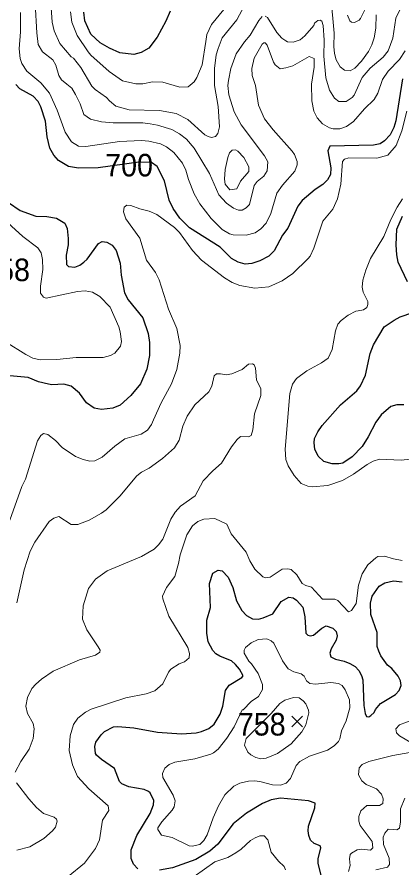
# Model space of a CAD drawing. Extents: x 294.2 to 320.3, y 7482.7 to 7510.7.
# Drawn here: x 312.401 to 313.766, y 7494.046 to 7497.059 of the extents above; entities that cross this region are included whole.
import ezdxf
from ezdxf.enums import TextEntityAlignment as Align

# ---------------------------------------------------------------- set-up
doc = ezdxf.new("R2010")
doc.units = 0
doc.header["$LTSCALE"] = 0.032
for name, color, linetype, lineweight in [('1', 7, 'Continuous', 25), ('2', 7, 'Continuous', 13), ('21', 7, 'Continuous', 25)]:
    doc.layers.add(name, color=color, linetype=linetype, lineweight=lineweight)
doc.layers.add('61', color=7, linetype='Continuous')

msp = doc.modelspace()

# ---------------------------------------------------------------- linework, layer by layer
at = {"layer": '1'}
for points in [[(312.9432, 7497.0799), (312.9282, 7497.0445), (312.8978, 7496.9879), (312.8687, 7496.9493), (312.8411, 7496.9336), (312.8152, 7496.9265), (312.7649, 7496.9328), (312.7287, 7496.9486), (312.6957, 7496.9682), (312.6629, 7496.9981), (312.6412, 7497.0453), (312.6374, 7497.0759)], [(313.7671, 7496.8406), (313.7439, 7496.6912), (313.7368, 7496.6676), (313.7242, 7496.6424), (313.7038, 7496.6204), (313.6881, 7496.6102), (313.6645, 7496.6055), (313.5099, 7496.6015), (313.5029, 7496.5857), (313.5131, 7496.5252), (313.5119, 7496.5016), (313.5009, 7496.4827), (313.4851, 7496.4662), (313.4576, 7496.4489), (313.412, 7496.4096), (313.3963, 7496.3891), (313.3604, 7496.3113), (313.3423, 7496.2861), (313.312, 7496.2311), (313.2939, 7496.2122), (313.2617, 7496.1957), (313.2334, 7496.1863), (313.2098, 7496.1839), (313.185, 7496.191), (313.1614, 7496.2044), (313.1213, 7496.2445), (313.0128, 7496.3129), (312.9783, 7496.3474), (312.954, 7496.3813), (312.9406, 7496.4107), (312.924, 7496.4796), (312.8978, 7496.5294), (312.8781, 7496.5443), (312.8321, 7496.5451), (312.6886, 7496.5247), (312.6187, 7496.5239), (312.5833, 7496.5302), (312.5483, 7496.5514), (312.531, 7496.5695)], [(312.4583, 7496.7794), (312.4111, 7496.8046), (312.3961, 7496.8203)], [(312.531, 7496.5695), (312.5176, 7496.5947), (312.5082, 7496.6348), (312.5015, 7496.6906), (312.4858, 7496.7417), (312.4756, 7496.7606), (312.4583, 7496.7794)], [(312.3705, 7496.4022), (312.4126, 7496.3736), (312.4675, 7496.3538), (312.5071, 7496.3532), (312.5403, 7496.3474), (312.5703, 7496.3289), (312.5786, 7496.3098), (312.5824, 7496.2753), (312.5824, 7496.2523), (312.5748, 7496.2159), (312.5761, 7496.1827), (312.5837, 7496.1763), (312.6054, 7496.1738), (312.6239, 7496.1808), (312.6373, 7496.1916), (312.6497, 7496.2019), (312.6898, 7496.2577), (312.7031, 7496.264), (312.7191, 7496.2624), (312.7377, 7496.2514), (312.7519, 7496.2325), (312.766, 7496.1877), (312.7695, 7496.145), (312.7822, 7496.0825), (312.795, 7496.0582), (312.8468, 7495.9937), (312.8659, 7495.9382), (312.871, 7495.9063), (312.871, 7495.8603), (312.8608, 7495.8118), (312.8391, 7495.76), (312.8046, 7495.7192), (312.7669, 7495.6847), (312.7408, 7495.6738), (312.7009, 7495.669), (312.6742, 7495.6737), (312.647, 7495.6926), (312.6227, 7495.7272), (312.5924, 7495.7516), (312.5672, 7495.7587), (312.524, 7495.7571), (312.5122, 7495.7594), (312.4772, 7495.7673), (312.4402, 7495.783), (312.375, 7495.7885)], [(313.785, 7496.1209), (313.7523, 7496.1908), (313.7476, 7496.2176), (313.7444, 7496.2522), (313.7472, 7496.308), (313.7677, 7496.3536)], [(313.7722, 7495.6861), (313.747, 7495.6861), (313.7258, 7495.6798), (313.6912, 7495.6499), (313.6731, 7495.6248), (313.6461, 7495.5729), (313.6238, 7495.5385), (313.5893, 7495.5015), (313.5561, 7495.4797), (313.5414, 7495.4772), (313.5178, 7495.4765), (313.4884, 7495.4855), (313.4686, 7495.504), (313.4565, 7495.5289), (313.4539, 7495.5513), (313.4559, 7495.5666), (313.4667, 7495.5908), (313.4827, 7495.6132), (313.5472, 7495.6853), (313.6053, 7495.7358), (313.6187, 7495.753), (313.6359, 7495.7913), (313.653, 7495.8674), (313.664, 7495.8981), (313.7029, 7495.9618), (313.7383, 7495.9854), (313.7595, 7495.9972), (313.8494, 7496.0286)], [(312.8295, 7494.0432), (312.8136, 7494.0591), (312.8059, 7494.0789), (312.8059, 7494.1096), (312.8251, 7494.1607), (312.8723, 7494.2386), (312.8844, 7494.2692), (312.8864, 7494.2845), (312.873, 7494.312), (312.8672, 7494.3164), (312.8519, 7494.3241), (312.797, 7494.333), (312.7727, 7494.3439), (312.7637, 7494.3515), (312.7459, 7494.3975), (312.6999, 7494.4295), (312.6826, 7494.4454), (312.6788, 7494.4511), (312.6763, 7494.4761), (312.6801, 7494.4914), (312.6993, 7494.5175), (312.7114, 7494.529), (312.7433, 7494.545), (312.7587, 7494.5469), (312.8149, 7494.5425), (312.8991, 7494.5265), (312.9834, 7494.5208), (313.0358, 7494.5239), (313.0554, 7494.5287), (313.0805, 7494.5397), (313.0994, 7494.5546), (313.1214, 7494.59), (313.1303, 7494.6191), (313.1398, 7494.674), (313.1526, 7494.6931), (313.1973, 7494.7199), (313.2024, 7494.7263), (313.1896, 7494.7493), (313.1749, 7494.7659), (313.1609, 7494.7787), (313.1456, 7494.7857), (313.12, 7494.7959), (313.106, 7494.8042), (313.0945, 7494.8157), (313.0785, 7494.8464), (313.0734, 7494.877), (313.0741, 7494.923), (313.0868, 7494.9677), (313.083, 7495.0533), (313.0951, 7495.0896), (313.1137, 7495.0998), (313.1277, 7495.0979), (313.1488, 7495.075), (313.1653, 7495.0392), (313.1794, 7494.9913), (313.198, 7494.958), (313.2149, 7494.9399), (313.2353, 7494.9281), (313.2566, 7494.9273), (313.2731, 7494.9312), (313.3077, 7494.9462), (313.3378, 7494.9894), (313.3639, 7495.0053), (313.3799, 7495.0022), (313.392, 7494.9945), (313.4144, 7494.9696), (313.4209, 7494.935), (313.4241, 7494.8768), (313.4319, 7494.8705), (313.4406, 7494.8674), (313.4524, 7494.8705), (313.4814, 7494.8955), (313.4968, 7494.9032), (313.5203, 7494.8955), (313.5318, 7494.8834), (313.5357, 7494.8681), (313.5318, 7494.8528), (313.5139, 7494.8221), (313.5095, 7494.8068), (313.5133, 7494.7934), (313.53, 7494.7851), (313.5606, 7494.778), (313.5804, 7494.7698), (313.5995, 7494.7589), (313.6129, 7494.7455), (313.6225, 7494.7276), (313.6263, 7494.7123), (313.6299, 7494.6207), (313.6346, 7494.5932), (313.6401, 7494.5822), (313.648, 7494.5814)], [(313.756, 7494.674), (313.7623, 7494.6919), (313.7598, 7494.7085), (313.7515, 7494.7251), (313.7298, 7494.7519), (313.7138, 7494.764), (313.6908, 7494.7966), (313.6832, 7494.8132), (313.6781, 7494.8298), (313.6781, 7494.8796), (313.6551, 7494.9428), (313.6538, 7494.983), (313.6602, 7495.0085), (313.6851, 7495.0437), (313.7049, 7495.0551), (313.7355, 7495.0622), (313.7662, 7495.0596)], [(313.648, 7494.5814), (313.655, 7494.5861), (313.6668, 7494.5963), (313.6716, 7494.6066), (313.6891, 7494.6278), (313.7424, 7494.6606), (313.756, 7494.674)], [(313.2707, 7494.2736), (313.2139, 7494.2404), (313.1673, 7494.2022), (313.1124, 7494.1306), (313.0849, 7494.1057), (313.0351, 7494.0757), (312.9515, 7494.0463)], [(313.4852, 7493.9965), (313.468, 7494.0611), (313.4686, 7494.0777), (313.4776, 7494.1166), (313.475, 7494.1236), (313.4546, 7494.1319), (313.4412, 7494.1441), (313.4348, 7494.1607), (313.4329, 7494.1773), (313.4342, 7494.1939), (313.4565, 7494.259), (313.4578, 7494.2755), (313.4342, 7494.2832), (313.3346, 7494.2928), (313.3014, 7494.2871), (313.2707, 7494.2736)], [(312.9515, 7494.0463), (312.9055, 7494.0374)]]:
    msp.add_lwpolyline(points, dxfattribs=at)
at = {"layer": '2'}
for points in [[(313.2694, 7497.0606), (313.2579, 7497.0466), (313.2279, 7496.9955), (313.2069, 7496.9718), (313.1775, 7496.9291), (313.1583, 7496.8767), (313.1506, 7496.8346), (313.1481, 7496.8167), (313.1519, 7496.7835), (313.1705, 7496.7235), (313.1953, 7496.6775), (313.2784, 7496.5677), (313.2905, 7496.546), (313.288, 7496.5141), (313.2758, 7496.4962), (313.2522, 7496.4771), (313.242, 7496.463), (313.2247, 7496.3953), (313.2133, 7496.3832), (313.1992, 7496.3755), (313.1865, 7496.3755), (313.1679, 7496.3825), (313.1436, 7496.4004), (313.1162, 7496.4298), (313.0836, 7496.5052), (313.0287, 7496.5945), (313.0013, 7496.6271), (312.977, 7496.6456), (312.9502, 7496.6603), (312.8991, 7496.6762), (312.8723, 7496.6813), (312.8468, 7496.6846), (312.7421, 7496.6839), (312.7004, 7496.6884), (312.6616, 7496.6979), (312.6373, 7496.7145), (312.6245, 7496.7516), (312.6086, 7496.7848), (312.5952, 7496.8071), (312.5773, 7496.8218), (312.5588, 7496.8372), (312.5492, 7496.8525), (312.5384, 7496.8882), (312.5275, 7496.9074), (312.4911, 7496.9361), (312.4764, 7496.9623), (312.4713, 7497.0032), (312.4656, 7497.1066)], [(313.2247, 7497.134), (313.18, 7497.0491), (313.1283, 7496.9853), (313.1136, 7496.9483), (313.1066, 7496.9253), (313.1008, 7496.8767), (313.1008, 7496.8167), (313.1136, 7496.7427), (313.1181, 7496.6699), (313.113, 7496.6469), (313.1041, 7496.636), (313.0907, 7496.6328), (313.0779, 7496.6366), (313.0664, 7496.6418), (313.0064, 7496.696), (312.9655, 7496.7171), (312.9055, 7496.728), (312.7983, 7496.7305), (312.751, 7496.7439), (312.7286, 7496.7618), (312.7178, 7496.7746), (312.6782, 7496.802), (312.6661, 7496.8142), (312.6265, 7496.8806), (312.6009, 7496.9131), (312.5926, 7496.9182), (312.5524, 7496.9649), (312.5326, 7497.0108), (312.5249, 7497.0415), (312.5211, 7497.1079)], [(312.5901, 7497.0772), (312.5946, 7497.0415), (312.6137, 7496.9942), (312.6527, 7496.9355), (312.6629, 7496.9246), (312.728, 7496.8659), (312.7753, 7496.8327), (312.8225, 7496.8225), (312.8468, 7496.8225), (312.8813, 7496.8295), (312.9183, 7496.8289), (312.9783, 7496.811), (313.007, 7496.8123), (313.0287, 7496.8301), (313.0383, 7496.8448), (313.0574, 7496.8895), (313.0702, 7496.9725), (313.074, 7496.9968), (313.0906, 7497.0325), (313.1609, 7497.1194)], [(313.5817, 7496.8684), (313.5619, 7496.871), (313.5465, 7496.8831), (313.5414, 7496.8914), (313.5319, 7496.9074), (313.5261, 7496.9304), (313.5235, 7496.9546), (313.5248, 7497.0019), (313.5133, 7497.1321)], [(313.7592, 7497.0868), (313.7438, 7497.0555), (313.7336, 7496.984), (313.7163, 7496.9389), (313.6991, 7496.9167), (313.6525, 7496.878), (313.6384, 7496.8614), (313.6244, 7496.8448), (313.5963, 7496.7828), (313.5893, 7496.7746), (313.5676, 7496.7599), (313.5414, 7496.7599), (313.5267, 7496.772), (313.5089, 7496.8001), (313.4954, 7496.8435), (313.489, 7496.9202), (313.4902, 7496.9774), (313.4862, 7497.0286), (313.4808, 7497.044), (313.475, 7497.0478)], [(313.5727, 7497.0657), (313.5804, 7497.0453), (313.5868, 7497.0408), (313.597, 7497.0401), (313.6136, 7497.0478), (313.618, 7497.0536), (313.6333, 7497.0849)], [(313.0492, 7496.3979), (313.0287, 7496.4336), (313.0089, 7496.4834), (312.9994, 7496.5166), (312.9872, 7496.5422), (312.9566, 7496.5798), (312.9304, 7496.5996), (312.9094, 7496.6098), (312.8685, 7496.6194), (312.8417, 7496.622), (312.7638, 7496.6182), (312.645, 7496.6003), (312.6188, 7496.6016), (312.5939, 7496.6175), (312.5716, 7496.652), (312.5435, 7496.7299), (312.516, 7496.7892), (312.4847, 7496.8256), (312.4362, 7496.8678), (312.4184, 7496.8946), (312.4126, 7496.9125), (312.4087, 7496.947), (312.4132, 7497.007), (312.4132, 7497.0747)], [(313.3793, 7496.9706), (313.3601, 7496.9712), (313.3537, 7496.9744), (313.339, 7496.984), (313.3218, 7497.0044), (313.2892, 7497.0574), (313.2809, 7497.0619)], [(313.475, 7497.0478), (313.4667, 7497.0472), (313.4552, 7497.037), (313.4527, 7497.0293), (313.4214, 7496.9923), (313.4041, 7496.9789), (313.3793, 7496.9706)], [(313.6742, 7497.067), (313.6729, 7497.0198)], [(313.6729, 7497.0198), (313.6665, 7496.9853), (313.6583, 7496.961), (313.6468, 7496.9368), (313.6225, 7496.9023), (313.5989, 7496.878), (313.5817, 7496.8684)], [(313.777, 7496.9393), (313.7572, 7496.9087), (313.7164, 7496.8678), (313.6959, 7496.8384), (313.6793, 7496.7899), (313.6672, 7496.7669), (313.6327, 7496.7337), (313.5938, 7496.689), (313.5683, 7496.6711), (313.5453, 7496.6635), (313.521, 7496.6628), (313.5082, 7496.6667), (313.484, 7496.6807), (313.4654, 7496.7018), (313.4533, 7496.7261), (313.4456, 7496.7618), (313.4443, 7496.8218), (313.4546, 7496.8819), (313.454, 7496.9125), (313.4367, 7496.9195), (313.378, 7496.8863), (313.3537, 7496.8787), (313.3333, 7496.8761), (313.3154, 7496.8895), (313.3097, 7496.8997), (313.288, 7496.9597), (313.2809, 7496.968), (313.2752, 7496.968), (313.2694, 7496.9636), (313.2413, 7496.9138), (313.2337, 7496.8767), (313.2349, 7496.8525), (313.2458, 7496.8167), (313.2573, 7496.7465), (313.2777, 7496.6992), (313.309, 7496.6597), (313.3767, 7496.5843), (313.385, 7496.5728), (313.3939, 7496.5473), (313.3939, 7496.5358), (313.3856, 7496.5128), (313.3416, 7496.4643), (313.3218, 7496.4349), (313.3007, 7496.3634), (313.2835, 7496.3289), (313.2656, 7496.3091), (313.2452, 7496.2951)], [(313.7444, 7496.6048), (313.7655, 7496.6558), (313.7827, 7496.7261)], [(313.5491, 7496.4668), (313.5548, 7496.5479), (313.5619, 7496.5562), (313.5772, 7496.5607), (313.6768, 7496.5594), (313.7157, 7496.5696), (313.7444, 7496.6048)], [(312.3755, 7495.278), (312.4184, 7495.3968), (312.4304, 7495.4223), (312.4733, 7495.5589), (312.4854, 7495.5774), (312.4949, 7495.5838), (312.5097, 7495.5806), (312.5371, 7495.5596), (312.5614, 7495.5346), (312.608, 7495.5027), (312.6348, 7495.4919), (312.6591, 7495.4868), (312.6769, 7495.488), (312.7025, 7495.5002), (312.7471, 7495.5391), (312.7835, 7495.5659), (312.8404, 7495.5825), (312.8634, 7495.5959), (312.8781, 7495.6164), (312.885, 7495.633), (312.9113, 7495.693), (312.9483, 7495.7607), (312.9674, 7495.8105), (312.9783, 7495.8692), (312.9789, 7495.896), (312.9668, 7495.9561), (312.9381, 7496.025), (312.9049, 7496.1284), (312.8921, 7496.154), (312.8602, 7496.1987), (312.8365, 7496.2766), (312.7867, 7496.3443), (312.7778, 7496.3698), (312.781, 7496.3864), (312.7899, 7496.3927), (312.8046, 7496.3921), (312.8366, 7496.38), (312.8698, 7496.3717), (312.8966, 7496.3595), (312.9592, 7496.3142), (312.9764, 7496.2957), (313.023, 7496.2325), (313.0543, 7496.198), (313.1366, 7496.1355), (313.1635, 7496.1189), (313.1903, 7496.108), (313.2433, 7496.099), (313.2937, 7496.1035), (313.3403, 7496.1252), (313.378, 7496.1514), (313.4329, 7496.2044), (313.4399, 7496.2127), (313.4527, 7496.2408), (313.4852, 7496.3366), (313.5204, 7496.3787), (313.537, 7496.4158), (313.5491, 7496.4668)], [(313.7668, 7496.4151), (313.7483, 7496.3864), (313.726, 7496.3417), (313.7017, 7496.2817), (313.6544, 7496.2038), (313.6372, 7496.1629), (313.6264, 7496.1272), (313.6238, 7496.1029), (313.6276, 7496.085), (313.6442, 7496.0518), (313.6448, 7496.0409), (313.641, 7496.0301), (313.6295, 7496.0224), (313.6104, 7496.0186), (313.6015, 7496.0173), (313.5752, 7496.0039), (313.5503, 7495.9848), (313.5382, 7495.9713), (313.5293, 7495.9484), (313.5184, 7495.882), (313.5038, 7495.8513), (313.4801, 7495.8341), (313.4278, 7495.8066), (313.392, 7495.7792), (313.3773, 7495.7587), (313.3684, 7495.7262), (313.3511, 7495.5283), (313.3537, 7495.4925), (313.362, 7495.4695), (313.3831, 7495.4351), (313.4086, 7495.4076), (313.4316, 7495.398), (313.4469, 7495.3954), (313.5031, 7495.3999), (313.5542, 7495.4178), (313.5938, 7495.4408), (313.6423, 7495.4746), (313.6628, 7495.4861), (313.6857, 7495.4938), (313.7624, 7495.4899), (313.8262, 7495.497)], [(313.2452, 7496.2951), (313.2133, 7496.2861), (313.1673, 7496.2874), (313.1545, 7496.2913), (313.1277, 7496.3072), (313.0887, 7496.3455), (313.0492, 7496.3979)], [(312.3123, 7496.38), (312.4215, 7496.2816), (312.4745, 7496.2415), (312.4866, 7496.2242), (312.4911, 7496.2), (312.4924, 7496.1655), (312.4841, 7496.1055), (312.4841, 7496.0812), (312.4949, 7496.0671), (312.5039, 7496.064), (312.6157, 7496.0875), (312.6425, 7496.0895), (312.668, 7496.0844), (312.6948, 7496.0697), (312.7312, 7496.0314), (312.7619, 7495.9624), (312.767, 7495.9446), (312.7708, 7495.9101), (312.7682, 7495.8935), (312.7478, 7495.8686), (312.7318, 7495.8602), (312.7063, 7495.8539), (312.6105, 7495.8539), (312.5416, 7495.8462), (312.4828, 7495.8449), (312.4573, 7495.8513), (312.4324, 7495.8635), (312.3603, 7495.9088)], [(313.265, 7495.7428), (313.2503, 7495.7747), (313.2464, 7495.8156), (313.242, 7495.8271), (313.2356, 7495.8309), (313.2215, 7495.8296), (313.1992, 7495.8111), (313.1622, 7495.7951), (313.1418, 7495.792), (313.1226, 7495.7958), (313.1085, 7495.7951), (313.1002, 7495.7888), (313.0919, 7495.7517), (313.0811, 7495.7313), (313.0313, 7495.6853), (313.0045, 7495.6458), (312.9892, 7495.61), (312.9751, 7495.5602), (312.9591, 7495.534), (312.917, 7495.4963), (312.8697, 7495.4618), (312.8417, 7495.4472), (312.825, 7495.4344), (312.7657, 7495.3622), (312.7172, 7495.3144), (312.6999, 7495.3022), (312.6565, 7495.2774), (312.6169, 7495.262), (312.5927, 7495.262), (312.5493, 7495.2901), (312.5314, 7495.2844), (312.5154, 7495.2729), (312.4636, 7495.1995), (312.4477, 7495.1682), (312.4266, 7495.1018), (312.4005, 7494.9843)], [(313.1928, 7495.5736), (313.2209, 7495.5723), (313.2311, 7495.5768), (313.2362, 7495.5972), (313.2426, 7495.6534), (313.265, 7495.7185), (313.265, 7495.7428)], [(312.3947, 7494.3854), (312.4145, 7494.4224), (312.4445, 7494.4659), (312.4585, 7494.5042), (312.4611, 7494.5386), (312.4579, 7494.5571), (312.4375, 7494.5923), (312.4317, 7494.6191), (312.4375, 7494.6497), (312.4535, 7494.6816), (312.4675, 7494.697), (312.4873, 7494.7148), (312.5288, 7494.7429), (312.622, 7494.7832), (312.6795, 7494.7991), (312.6948, 7494.81), (312.6955, 7494.8176), (312.6891, 7494.8285), (312.6482, 7494.8885), (312.6335, 7494.9268), (312.6354, 7494.9741), (312.654, 7495.036), (312.6789, 7495.0686), (312.7204, 7495.0979), (312.8423, 7495.149), (312.887, 7495.1745), (312.9023, 7495.1898), (312.9176, 7495.2096), (312.9457, 7495.2806), (312.961, 7495.3054), (312.9808, 7495.3271), (313.0326, 7495.3635), (313.0613, 7495.4172), (313.0945, 7495.4523), (313.1258, 7495.4797), (313.1609, 7495.5372), (313.1813, 7495.5634), (313.1928, 7495.5736)], [(313.7662, 7495.1343), (313.7355, 7495.14), (313.7036, 7495.1503), (313.68, 7495.1484), (313.673, 7495.1439), (313.6449, 7495.119), (313.6244, 7495.0877), (313.6116, 7495.0469), (313.6034, 7494.9824), (313.5868, 7494.9575), (313.5759, 7494.953), (313.5382, 7494.9926), (313.5274, 7494.9977), (313.484, 7494.9977), (313.445, 7495.0398), (313.4252, 7495.0456), (313.4118, 7495.0532), (313.3933, 7495.0839), (313.3722, 7495.1024), (313.3614, 7495.105), (313.341, 7495.1037), (313.2982, 7495.0756), (313.2822, 7495.073), (313.272, 7495.0769), (313.2433, 7495.1043), (313.226, 7495.1337), (313.2132, 7495.1643), (313.1603, 7495.2295), (313.1449, 7495.2627), (313.1022, 7495.2837), (313.0626, 7495.2805), (313.0422, 7495.2722), (313.023, 7495.2575), (313.0025, 7495.2256), (312.9795, 7495.1541), (312.9732, 7495.1235), (312.9598, 7495.0781), (312.9304, 7495.0392), (312.917, 7495.0079), (312.9176, 7494.9983), (312.9394, 7494.9371), (313.0058, 7494.826), (313.0121, 7494.8055), (313.0115, 7494.7902)], [(313.0115, 7494.7902), (312.9949, 7494.7755), (312.9758, 7494.7691), (312.9464, 7494.75), (312.9374, 7494.7391), (312.9176, 7494.6983), (312.8889, 7494.6727)], [(312.8889, 7494.6727), (312.8583, 7494.6625), (312.7868, 7494.6484), (312.6642, 7494.6076), (312.6437, 7494.5973), (312.6163, 7494.5763), (312.601, 7494.554), (312.5888, 7494.5131), (312.5862, 7494.462), (312.5977, 7494.4109), (312.615, 7494.3701), (312.6552, 7494.3254), (312.7235, 7494.2654), (312.7267, 7494.2488), (312.7044, 7494.2156), (312.6929, 7494.1453), (312.6789, 7494.1147), (312.6399, 7494.0623), (312.5824, 7494.015)], [(313.8083, 7494.4831), (313.7572, 7494.5137), (313.7464, 7494.5239), (313.7438, 7494.538), (313.7572, 7494.5527), (313.8058, 7494.5712)], [(313.6863, 7494.2666), (313.6972, 7494.2743), (313.6991, 7494.2909), (313.6934, 7494.3069), (313.6749, 7494.326), (313.6385, 7494.3419), (313.6231, 7494.3547), (313.611, 7494.3752), (313.6136, 7494.4001), (313.6244, 7494.4116), (313.6474, 7494.4231), (313.733, 7494.4435), (313.793, 7494.4543)], [(312.3998, 7494.1083), (312.4458, 7494.1204), (312.4962, 7494.1498), (312.5262, 7494.1772), (312.5371, 7494.19), (312.5428, 7494.2111), (312.5403, 7494.2187), (312.532, 7494.2258), (312.4949, 7494.2392), (312.4694, 7494.2596), (312.4426, 7494.2909), (312.3992, 7494.3471)], [(313.673, 7494.0387), (313.7145, 7494.0482), (313.7215, 7494.0578), (313.7196, 7494.0802), (313.7004, 7494.1287), (313.6985, 7494.1549), (313.7042, 7494.169), (313.7164, 7494.183), (313.7368, 7494.1817), (313.747, 7494.1804), (313.7572, 7494.1868), (313.7604, 7494.2092), (313.7604, 7494.2552), (313.7751, 7494.2928)], [(313.6596, 7494.139), (313.6174, 7494.1964), (313.6123, 7494.2117), (313.6129, 7494.2283), (313.6193, 7494.2481), (313.6404, 7494.2666), (313.6863, 7494.2666)], [(313.0294, 7494.0151), (313.1015, 7494.0674), (313.1481, 7494.0827), (313.1762, 7494.0993), (313.1954, 7494.1128), (313.2286, 7494.1434), (313.2452, 7494.153), (313.2618, 7494.1593), (313.2764, 7494.1593), (313.2898, 7494.1453), (313.302, 7494.1019), (313.3275, 7494.07), (313.348, 7494.0508), (313.3524, 7494.0387)], [(313.5759, 7494.0329), (313.5823, 7494.0547), (313.5797, 7494.0777), (313.5823, 7494.093), (313.5867, 7494.0987), (313.6065, 7494.1095), (313.6232, 7494.1121), (313.6538, 7494.1083), (313.6621, 7494.1166), (313.6596, 7494.139)]]:
    msp.add_lwpolyline(points, dxfattribs=at)
for points in [[(313.1637, 7496.5871), (313.1538, 7496.5779), (313.1481, 7496.5613), (313.1392, 7496.5192), (313.136, 7496.4847), (313.1386, 7496.4674), (313.1558, 7496.447), (313.18, 7496.4508), (313.1935, 7496.4783), (313.2222, 7496.5121), (313.2222, 7496.5287), (313.2049, 7496.562), (313.1839, 7496.5836), (313.175, 7496.5888)], [(313.2426, 7494.3541), (313.2209, 7494.3534), (313.1903, 7494.3465), (313.1699, 7494.3356), (313.1379, 7494.3043), (313.1155, 7494.2654), (313.0964, 7494.2232), (313.0753, 7494.1632), (313.0632, 7494.1434), (313.0491, 7494.1287), (313.0217, 7494.123), (313.0115, 7494.1243), (312.9508, 7494.1536), (312.9132, 7494.1619), (312.9004, 7494.1817), (312.8998, 7494.1881), (312.9138, 7494.2092), (312.9508, 7494.25), (312.9578, 7494.2628), (312.9611, 7494.2833), (312.9547, 7494.3037), (312.9176, 7494.3663), (312.9164, 7494.3803), (312.9253, 7494.3994), (312.94, 7494.4116), (312.9598, 7494.4205), (313.0307, 7494.4326), (313.0881, 7494.4486), (313.097, 7494.4537), (313.1136, 7494.4665), (313.1449, 7494.5054), (313.1705, 7494.545), (313.1992, 7494.6053), (313.203, 7494.6057), (313.2311, 7494.635), (313.2573, 7494.6535), (313.2714, 7494.6778), (313.2707, 7494.6957), (313.2554, 7494.734), (313.2318, 7494.7691), (313.2222, 7494.7781), (313.2062, 7494.8061), (313.2062, 7494.8176), (313.2107, 7494.8266), (313.2305, 7494.8432), (313.256, 7494.8553), (313.2867, 7494.8566), (313.3014, 7494.8496), (313.3109, 7494.8413), (313.3416, 7494.7787), (313.362, 7494.7506), (313.3818, 7494.7398), (313.4086, 7494.7327), (313.4188, 7494.725), (313.4271, 7494.7085), (313.4393, 7494.6995), (313.4584, 7494.6969), (313.5134, 7494.7021), (313.5402, 7494.6995), (313.5529, 7494.6919), (313.5644, 7494.6766), (313.5791, 7494.6408), (313.5804, 7494.6127), (313.5682, 7494.5667), (313.5516, 7494.531), (313.5452, 7494.5029), (313.5401, 7494.4939), (313.5255, 7494.4786), (313.5019, 7494.4627), (313.438, 7494.4422), (313.4029, 7494.4224), (313.3907, 7494.409), (313.3703, 7494.3624), (313.355, 7494.3458), (313.3346, 7494.3388), (313.3065, 7494.3401), (313.2618, 7494.3522)], [(313.4156, 7494.6375), (313.4016, 7494.6478), (313.3805, 7494.6497), (313.3499, 7494.6395), (313.332, 7494.628), (313.302, 7494.5929), (313.2126, 7494.5041), (313.2075, 7494.4805), (313.219, 7494.4556), (313.2298, 7494.446), (313.2477, 7494.4365), (313.2656, 7494.4326), (313.2835, 7494.4346), (313.3244, 7494.4512), (313.3729, 7494.4856), (313.4106, 7494.5276), (313.425, 7494.5524), (313.435, 7494.5949), (313.4341, 7494.6044), (313.4246, 7494.6268)]]:
    msp.add_lwpolyline(points, close=True, dxfattribs=at)
at = {"layer": '21'}
for p, q in [((313.3748, 7494.5833), (313.4123, 7494.5458)), ((313.4123, 7494.5833), (313.3748, 7494.5458))]:
    msp.add_line(p, q, dxfattribs=at)

# ---------------------------------------------------------------- texts
at = {"layer": '61', "width": 0.95}
for s, p in [('700', (312.798, 7496.4946)), ('758', (312.3619, 7496.1238)), ('758', (313.2683, 7494.5147))]:
    msp.add_text(s, height=0.08, dxfattribs=at).set_placement(p, align=Align.CENTER)

doc.saveas('drawing.dxf')
